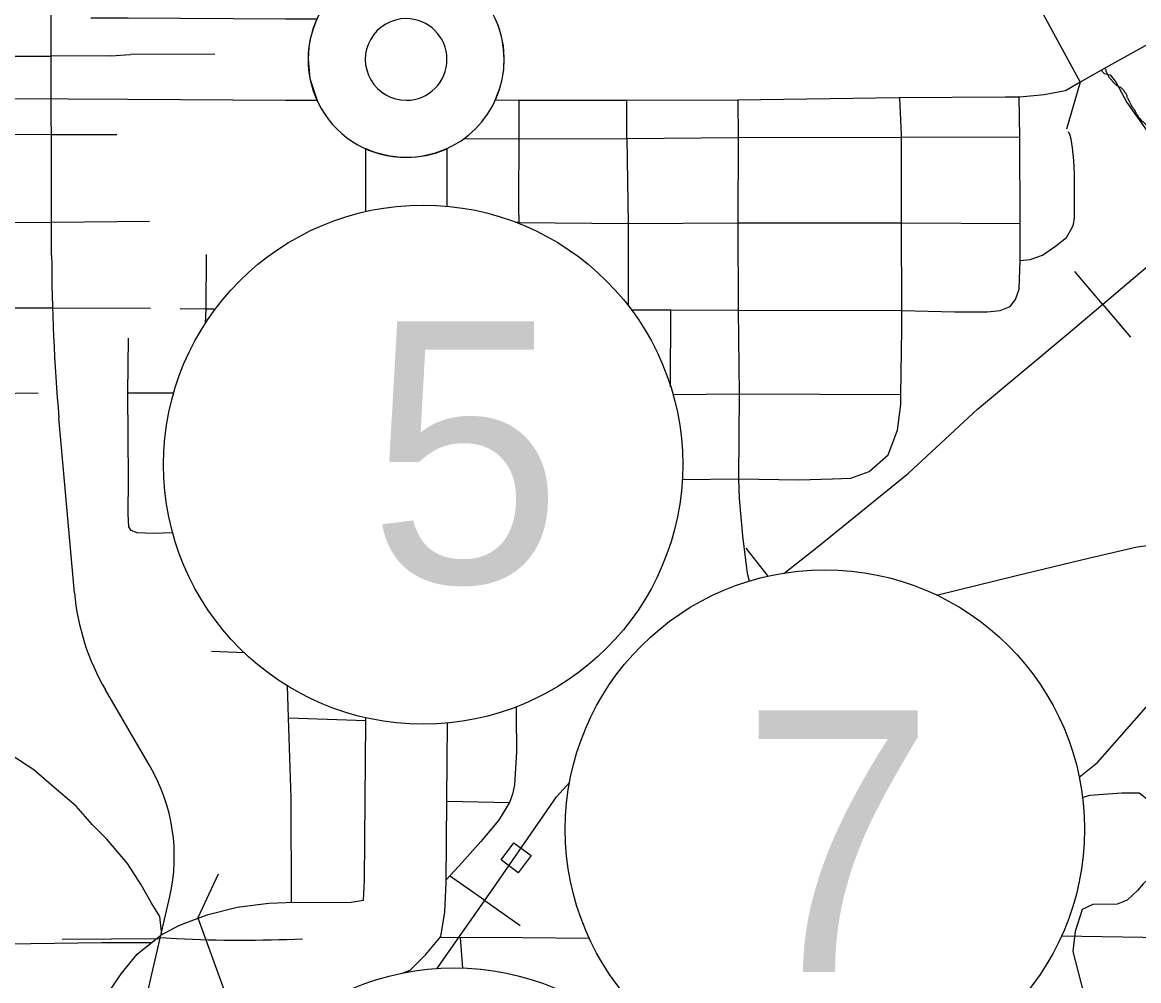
# Model space of a CAD drawing. Extents: x 813775 to 1157140, y 1757555 to 1979907.
# Drawn here: x 1002429 to 1009261, y 1837968 to 1843833 of the extents above; entities that cross this region are included whole.
import ezdxf

# ---------------------------------------------------------------- set-up
doc = ezdxf.new("R2010")
doc.units = 0
for name, color, linetype in [('1', 7, 'Continuous'), ('Level 10', 7, 'Continuous'), ('Level 15', 7, 'Continuous'), ('Level 24', 7, 'Continuous'), ('Level 31', 7, 'Continuous'), ('Level 33', 7, 'Continuous'), ('Level 34', 7, 'Continuous'), ('Level 35', 7, 'Continuous'), ('Level 37', 7, 'Continuous'), ('Level 40', 7, 'Continuous'), ('Level 6', 7, 'Continuous'), ('Level 9', 7, 'Continuous'), ('R_Draft', 7, 'Continuous')]:
    doc.layers.add(name, color=color, linetype=linetype)

msp = doc.modelspace()

# ---------------------------------------------------------------- linework, layer by layer
at = {"layer": '1'}
for p, q in [((1002608, 1842408.4), (1002604.6, 1844683.3)), ((1003605.9, 1843637.7), (1003089.9, 1843636.2)), ((1002246.2, 1843625.7), (1002606.2, 1843626.8)), ((1002970.2, 1843627.9), (1002606.2, 1843626.8)), ((1002970.2, 1843627.9), (1003089.9, 1843636.2)), ((1002206.9, 1843148.9), (1002606.9, 1843147.7)), ((1002606.9, 1843147.7), (1003006.9, 1843146.5)), ((1002607.7, 1842611.1), (1003207.7, 1842615.5)), ((1002007.7, 1842606.8), (1002607.7, 1842611.1)), ((1002213, 1842085.5), (1002613, 1842085.2)), ((1002613, 1842085.2), (1003213, 1842084.6)), ((1002747.7, 1840342.4), (1002652.8, 1841412.3)), ((1003210.3, 1839278.8), (1002937.1, 1839747.6)), ((1002934.4, 1836768.6), (1003330.8, 1838483.4)), ((1002671.5, 1838221.7), (1003271.5, 1838226.8)), ((1003272.6, 1838231.5), (1003374, 1838226.2))]:
    msp.add_line(p, q, dxfattribs=at)
for centre, radius, start, end in [((1014067.1, 1842425.2), 11459.2, 180.08402, 185.07072), ((1004174.5, 1840469), 1432.4, 185.07072, 210.24134), ((1002267.5, 1838729.2), 1091.3, 346.9833, 30.24134), ((1003776.1, 1845855), 7639.4, 266.9833, 272.76102)]:
    msp.add_arc(centre, radius, start, end, dxfattribs=at)
at = {"layer": 'Level 10'}
msp.add_line((1008663.7, 1843906.4), (1008903, 1843467.4), dxfattribs=at)
for points in [[(1005323.1, 1843356.2), (1005351.4, 1843430.9), (1005365.1, 1843482.4), (1005374.7, 1843548.4), (1005377.9, 1843617.7), (1005373.1, 1843688.5), (1005361.8, 1843747.2), (1005342.5, 1843809.2), (1005322.9, 1843856.3)], [(1009378.1, 1843732), (1009095.5, 1843574.5), (1008903, 1843467.4)], [(1008903, 1843467.4), (1008813.3, 1843413.3), (1008683.1, 1843389.2), (1008534.3, 1843376.2), (1008443.1, 1843376.2), (1007793, 1843370.8), (1006807.5, 1843357.1), (1006127.4, 1843354.6), (1005464.5, 1843354.3), (1005323.1, 1843356.2)]]:
    msp.add_lwpolyline(points, dxfattribs=at)
at = {"layer": 'Level 15'}
for points in [[(1002847.3, 1843861.5), (1003077.1, 1843860), (1004040, 1843854.8), (1004231.6, 1843854.8), (1004207.9, 1843792.6), (1004194.6, 1843745.1), (1004193, 1843738.7), (1004182.5, 1843681.9), (1004177.7, 1843607.4), (1004188.7, 1843489), (1004232.7, 1843354.8)], [(1004232.7, 1843354.8), (1004038.7, 1843354.8), (1003074.2, 1843360), (1002340.9, 1843364.6)], [(1005028.9, 1843061.2), (1004983.6, 1843042.2), (1004954.5, 1843032.8), (1004915.7, 1843021.9), (1004870.2, 1843013), (1004835.4, 1843008.8), (1004810.4, 1843006.8), (1004780.3, 1843005.8), (1004744.3, 1843006.8), (1004714.9, 1843009.4), (1004679.3, 1843013.8), (1004651.4, 1843019.5), (1004594, 1843034.6), (1004565.1, 1843045), (1004528.3, 1843060.3), (1004528.4, 1842674.3)], [(1005028.4, 1842707.3), (1005028.3, 1843061)], [(1003505.7, 1838349.7), (1003566, 1838371.7), (1003743.1, 1838416.8), (1003937.3, 1838442.3), (1004043.2, 1838445.6), (1004441.3, 1838448.1), (1004516.6, 1838459.9), (1004522.9, 1838583.1), (1004527.6, 1839074.7), (1004530.4, 1839551.4), (1004530.3, 1839577.8)], [(1004752.7, 1838013.3), (1004801.6, 1838031.6), (1004897.4, 1838127.4), (1004989.7, 1838238.2), (1005013.6, 1838387.8), (1005022.8, 1838568), (1005027.6, 1839070.8), (1005030.4, 1839545.3)], [(1002820.8, 1837543.8), (1002871.7, 1837719), (1002962.5, 1837903.9), (1003033.2, 1838010), (1003131.8, 1838130.7), (1003276, 1838245.3), (1003386.5, 1838306.3), (1003505.7, 1838349.7)], [(1003676.7, 1837879.9), (1003505.7, 1838349.7)]]:
    msp.add_lwpolyline(points, dxfattribs=at)
at = {"layer": 'Level 24'}
for radius, start, end in [(600, 90.07011, 270.07011), (600, 270.07011, 90.07011), (250, 90.07011, 270.07011), (250, 270.07011, 90.07011)]:
    msp.add_arc((1004777.6, 1843606.1), radius, start, end, dxfattribs=at)
at = {"layer": 'Level 31'}
for points in [[(1007089, 1840460.6), (1007301.4, 1840627.2), (1007851.9, 1841073.4), (1008274.9, 1841465), (1008829.9, 1841929.4), (1009453.1, 1842457.6), (1009821.6, 1842780.9), (1010234.2, 1843133.3)], [(1004966.1, 1838040.7), (1005315.2, 1838538.3), (1005697.4, 1839093.7), (1005780.1, 1839183.3)]]:
    msp.add_lwpolyline(points, dxfattribs=at)
at = {"layer": 'Level 33'}
for points in [[(1007808.6, 1843145.4), (1007799.9, 1843370.8)], [(1008533.7, 1843132.3), (1008528.6, 1843376.2)], [(1005466.6, 1843354.3), (1005467, 1843153.6), (1005464.8, 1842704), (1005467, 1842607.9), (1005467, 1842601)], [(1006129.1, 1843122.7), (1006128.1, 1843354.6)], [(1006812, 1843127.8), (1006808.8, 1843357.1)], [(1005132.2, 1843122.1), (1005463.2, 1843121), (1006129.1, 1843122.7), (1006812, 1843127.8), (1007808.8, 1843130), (1008533.7, 1843132.3)], [(1006129.1, 1843122.7), (1006135.9, 1842602.3), (1006135.9, 1842098.2)], [(1006398.2, 1842072.9), (1006811.5, 1842070.8), (1007811.3, 1842069.6), (1008134.7, 1842060.6), (1008333.6, 1842060.6), (1008412.8, 1842069.6), (1008473.8, 1842094.5), (1008507.7, 1842137.5), (1008530.3, 1842200.9), (1008534.9, 1842375.2), (1008534.9, 1842601.5), (1008533.7, 1843132.3)], [(1006813.5, 1841038.6), (1006818.3, 1841557.2), (1006811.5, 1842070.8), (1006809.2, 1842603.4), (1006812, 1843127.8)], [(1006813.5, 1841038.6), (1007180.5, 1841032.2), (1007386.3, 1841039), (1007499.3, 1841043.6), (1007612.4, 1841084.3), (1007727.7, 1841186.1), (1007784.2, 1841337.8), (1007804.6, 1841493.9), (1007804.6, 1841552.8), (1007811.3, 1841955.6), (1007811.3, 1842069.6), (1007808.9, 1842606.1), (1007808.6, 1843145.4)], [(1005467, 1842607.9), (1005449, 1842607.9)], [(1005467, 1842607.9), (1006135.9, 1842602.3), (1006808.2, 1842606.2), (1007811.3, 1842606), (1008534.9, 1842601.5)], [(1003550.2, 1841989.5), (1003552.9, 1842078.1), (1003556, 1842412.9)], [(1003610.9, 1842078.5), (1003552.9, 1842078.1), (1003395.1, 1842079.1)], [(1006155.5, 1842074.1), (1006398.2, 1842072.9)], [(1006396.2, 1841603.2), (1006398.2, 1842072.9)], [(1003073.6, 1841563.4), (1003077.7, 1841899.3)], [(1002114.3, 1841559.6), (1002525.8, 1841566.4)], [(1003356, 1841563.4), (1003073.6, 1841563.4)], [(1003351, 1840707.7), (1003229.4, 1840704.6), (1003132.2, 1840709.1), (1003093.7, 1840722.7), (1003080.2, 1840745.4), (1003075.6, 1840824.6), (1003077.9, 1841035), (1003073.6, 1841563.4)], [(1007804.6, 1841552.8), (1006818.3, 1841557.2), (1006409.3, 1841554)], [(1006465.4, 1841034.3), (1006813.5, 1841038.6)], [(1006878.8, 1840412.9), (1006867.8, 1840459.4), (1006838.4, 1840690.2), (1006818.1, 1840918.7), (1006813.5, 1841038.6)], [(1008022.9, 1840327.2), (1008514.1, 1840447.1), (1008961.8, 1840555.7), (1009251.2, 1840623.6), (1009540.6, 1840659.8), (1010200.8, 1840705.1), (1010707.3, 1840714.1), (1011335.8, 1840709.6)], [(1008896.4, 1839213.5), (1009008.8, 1839302.6), (1009277.8, 1839608.1), (1009834.1, 1840257.7), (1010200.8, 1840705.1)], [(1004075.1, 1838445.8), (1004073.6, 1839086.2), (1004056.9, 1839576.3), (1004051.2, 1839773.7)], [(1005451.2, 1839645.6), (1005451.2, 1839595.1), (1005453.5, 1839368), (1005439.9, 1839166.6), (1005428.6, 1839110.1), (1005410.5, 1839058), (1005342.7, 1838947.1), (1005234.2, 1838820.4), (1005121.2, 1838691.5), (1005022.9, 1838584.2)], [(1004056.9, 1839576.3), (1004530.4, 1839560)], [(1005027.6, 1839066.9), (1005410.5, 1839058)], [(1002045.8, 1838188.5), (1002913.7, 1838201.9), (1003221.4, 1838201.9)], [(1004988.9, 1838233.3), (1005489.6, 1838231.1), (1005899.8, 1838227.3)], [(1005124.6, 1838043.4), (1005109.6, 1838232.8)]]:
    msp.add_lwpolyline(points, dxfattribs=at)
at = {"layer": 'Level 34'}
for points in [[(1008534.9, 1842375.2), (1008597.3, 1842382.6), (1008673, 1842407.5), (1008751, 1842463), (1008820, 1842517.3), (1008852.8, 1842572.7), (1008861.8, 1842596.5), (1008867.5, 1842637.2), (1008867.8, 1842747), (1008868.6, 1842904.3), (1008864.1, 1842988), (1008856.2, 1843065.5), (1008848.3, 1843118.7), (1008841.5, 1843140.2), (1008832.4, 1843164)], [(1003789.6, 1839974.3), (1003586.1, 1839983.1)]]:
    msp.add_lwpolyline(points, dxfattribs=at)
at = {"layer": 'Level 35'}
for points in [[(1002858, 1838921.8), (1002757.6, 1839035.1), (1002608.9, 1839162.7), (1002500, 1839258.4), (1002351.3, 1839354.1), (1002117.6, 1839447.1), (1001844, 1839590.6), (1001745.8, 1839657.1), (1001389.9, 1839934.9), (1001253.9, 1840025.7)], [(1008916.3, 1839088), (1008961.2, 1839103.7), (1009157.8, 1839117), (1009264, 1839117), (1009327.7, 1839069.2), (1009375.5, 1838978.8), (1009356.9, 1838869.8), (1009349, 1838744.8), (1009349, 1838657.1), (1009335.7, 1838604), (1009287.9, 1838561.4), (1009253.4, 1838520.5)], [(1003282.7, 1838249), (1003269.7, 1838360.9), (1003216.6, 1838446), (1003155.5, 1838555), (1003073.2, 1838685.2), (1002945.7, 1838834.1), (1002858, 1838921.8)], [(1008926.7, 1837885.1), (1008860.3, 1838145.7), (1008873.6, 1838270.6), (1008916.1, 1838406.2), (1008982.5, 1838435.4), (1009131.2, 1838438.1), (1009192.3, 1838462), (1009253.4, 1838520.5)]]:
    msp.add_lwpolyline(points, dxfattribs=at)
at = {"layer": 'Level 37'}
for points in [[(1008903, 1843467.4), (1008818.3, 1843179.6)], [(1003502.8, 1838349.5), (1003629.5, 1838621.4)]]:
    msp.add_lwpolyline(points, dxfattribs=at)
at = {"layer": 'Level 40'}
for p, q in [((1009040.2, 1842107.6), (1008869.5, 1842309)), ((1009040.2, 1842107.6), (1009210.9, 1841906.2)), ((1006993.4, 1840443.6), (1006858.7, 1840615.5)), ((1005258.6, 1838457.6), (1005042.5, 1838609.2)), ((1005258.6, 1838457.6), (1005474.7, 1838306))]:
    msp.add_line(p, q, dxfattribs=at)
for points in [[(1007089, 1840460.6), (1007301.4, 1840627.2), (1007851.9, 1841073.4), (1008274.9, 1841465), (1008829.9, 1841929.4), (1009453.1, 1842457.6), (1009821.6, 1842780.9), (1010234.2, 1843133.3), (1010475.3, 1843342.8), (1010930.3, 1843702.5), (1011055.4, 1843812.3)], [(1004966.1, 1838040.7), (1005315.2, 1838538.3), (1005697.4, 1839093.7), (1005780.1, 1839183.3)]]:
    msp.add_lwpolyline(points, dxfattribs=at)
msp.add_lwpolyline([(1005542.1, 1838733.3), (1005464, 1838628.7), (1005359.3, 1838706.8), (1005437.4, 1838811.4)], close=True, dxfattribs=at)
at = {"layer": 'Level 6'}
for points in [[(1009031.3, 1843540.5), (1009049.1, 1843519.2), (1009086.1, 1843511), (1009123.1, 1843465.7), (1009188.9, 1843342.3), (1009308.1, 1843173.6)], [(1009031.7, 1843540), (1009049.1, 1843519.2), (1009086.1, 1843511), (1009123.1, 1843465.7), (1009188.9, 1843342.3), (1009308.1, 1843173.6)], [(1009031.9, 1843539.9), (1009049.1, 1843519.2), (1009086.1, 1843511), (1009123.1, 1843465.7), (1009188.9, 1843342.3), (1009308.1, 1843173.6)], [(1012154.5, 1838184.9), (1008788.3, 1838240.5)], [(1012154.5, 1838184.9), (1008788.3, 1838240.5)], [(1012154.5, 1838184.9), (1008788.3, 1838240.5)]]:
    msp.add_lwpolyline(points, dxfattribs=at)
at = {"layer": 'Level 9'}
msp.add_spline([(1009335.4, 1843172.9), (1009318.7, 1843193.1), (1009313.1, 1843195.9), (1009310.3, 1843201.4), (1009304.7, 1843207), (1009301.9, 1843212.6), (1009296.3, 1843215.4), (1009293.5, 1843221), (1009288, 1843223.8), (1009282.4, 1843226.6), (1009279.6, 1843232.1), (1009274, 1843237.7), (1009271.2, 1843243.3), (1009265.6, 1843246.1), (1009262.9, 1843251.7), (1009257.3, 1843254.5), (1009257.3, 1843260), (1009251.7, 1843265.6), (1009248.9, 1843271.2), (1009246.1, 1843276.8), (1009243.3, 1843282.4), (1009240.5, 1843288), (1009237.8, 1843293.5), (1009235, 1843299.1), (1009229.4, 1843304.7), (1009226.6, 1843310.3), (1009221, 1843315.9), (1009218.2, 1843321.5), (1009215.4, 1843327), (1009212.6, 1843332.6), (1009209.9, 1843338.2), (1009207.1, 1843343.8), (1009204.3, 1843349.4), (1009201.5, 1843354.9), (1009198.7, 1843360.5), (1009195.9, 1843366.1), (1009193.1, 1843371.7), (1009190.3, 1843377.3), (1009190.3, 1843382.9), (1009187.5, 1843388.4), (1009184.7, 1843394), (1009182, 1843399.6), (1009176.4, 1843405.2), (1009173.6, 1843410.8), (1009170.8, 1843416.3), (1009165.2, 1843419.1), (1009162.4, 1843424.7), (1009156.9, 1843427.5), (1009154.1, 1843433.1), (1009148.5, 1843435.9), (1009142.9, 1843435.9), (1009137.3, 1843441.5), (1009131.7, 1843444.3), (1009126.2, 1843447), (1009120.6, 1843452.6), (1009115, 1843455.4), (1009112.2, 1843461), (1009106.6, 1843463.8), (1009103.8, 1843469.4), (1009098.3, 1843475), (1009095.5, 1843480.5), (1009089.9, 1843483.3), (1009087.1, 1843488.9), (1009081.5, 1843494.5), (1009078.7, 1843500.1), (1009076, 1843505.7), (1009073.2, 1843511.2), (1009070.4, 1843516.8), (1009067.6, 1843522.4), (1009064.8, 1843528), (1009062, 1843533.6), (1009062, 1843539.2), (1009059.2, 1843544.7), (1009056.4, 1843550.3), (1009056.3, 1843553.1)], degree=3, dxfattribs=at)
at = {"layer": 'R_Draft'}
for centre in [(1004881.4, 1841126.3), (1007340.6, 1838894.1), (1005071.3, 1836457.4)]:
    msp.add_circle(centre, 1588.8, dxfattribs=at)

# ---------------------------------------------------------------- texts
for s, p in [('5', (1004545.6, 1840403.3)), ('7', (1006825.3, 1838021.4))]:
    msp.add_text(s, height=1600, dxfattribs=at).set_placement(p)

doc.saveas('drawing.dxf')
